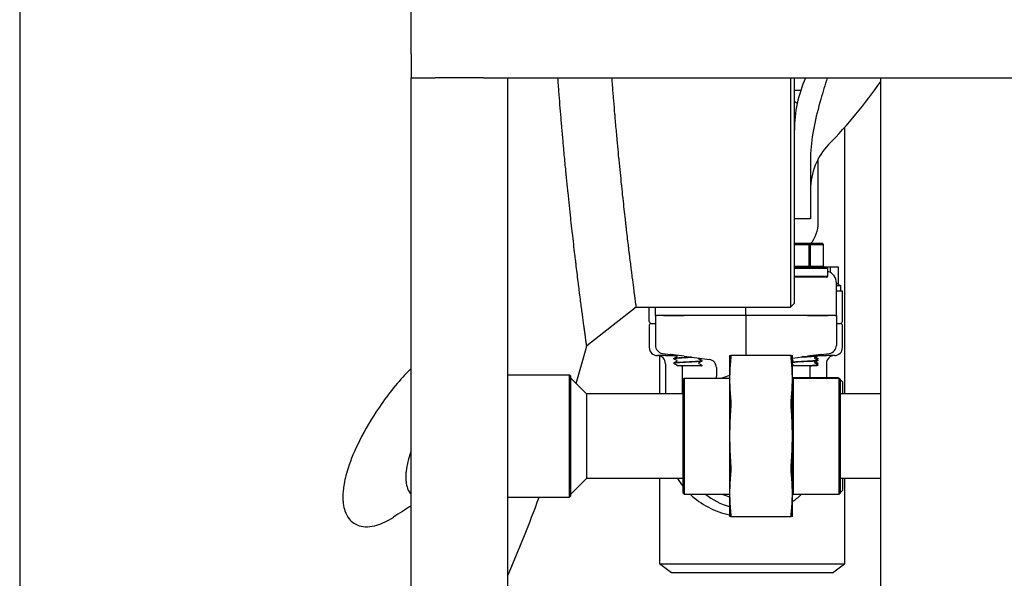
# Model space of a CAD drawing. Header units: inches. Extents: x 24 to 1128, y -69 to 748.
# Tile 507 of 656: x 725 to 741, y 302 to 311. Entities that reach past the tile are written whole.
import ezdxf

# ---------------------------------------------------------------- set-up
doc = ezdxf.new("R2010")
doc.units = ezdxf.units.IN
doc.header["$LTSCALE"] = 32
doc.header["$MEASUREMENT"] = 0
doc.layers.add('Visible (ANSI)', color=7, linetype='Continuous', lineweight=30)

msp = doc.modelspace()

# ---------------------------------------------------------------- linework, layer by layer
at = {"layer": 'Visible (ANSI)'}
for p, q in [((725.28063, 338.73367), (725.28063, 184.86817)), ((731.36063, 310.48367), (731.36063, 311.23367)), ((731.36063, 310.48367), (731.36063, 310.10867)), ((731.36063, 310.10867), (731.73563, 310.10867)), ((731.36063, 274.35867), (731.36063, 310.10867)), ((732.48563, 310.10867), (731.73563, 310.10867)), ((732.48563, 310.10867), (732.86063, 310.10867)), ((732.86063, 294.35867), (732.86063, 310.10867)), ((732.86063, 310.10867), (769.36063, 310.10867)), ((737.25198, 310.10876), (737.25198, 306.54617)), ((737.31448, 306.60867), (737.31448, 310.10876)), ((738.65563, 294.35867), (738.65563, 310.10867)), ((737.31448, 309.9201), (737.41429, 309.9201)), ((738.09263, 309.33857), (738.09263, 305.20367)), ((737.56448, 308.84269), (737.56448, 308.22167)), ((737.68567, 307.85867), (737.68567, 308.85386)), ((737.56448, 308.22167), (737.56448, 307.92117)), ((737.56448, 307.92117), (737.31448, 307.92117)), ((737.5481, 307.53492), (737.31448, 307.53492)), ((737.31448, 307.51929), (737.53815, 307.51929)), ((737.53815, 307.51929), (737.5481, 307.53492)), ((737.56403, 307.51929), (737.53815, 307.51929)), ((737.53815, 307.51929), (737.53815, 307.18054)), ((737.5481, 307.53492), (737.56403, 307.51929)), ((737.75246, 307.53492), (737.5481, 307.53492)), ((737.56403, 307.18054), (737.56403, 307.51929)), ((737.56403, 307.51929), (737.75938, 307.51929)), ((737.75938, 307.51929), (737.75246, 307.53492)), ((737.75246, 307.53492), (737.76548, 307.51929)), ((737.76548, 307.51929), (737.75938, 307.51929)), ((737.75938, 307.51929), (737.75938, 307.18054)), ((737.76548, 307.18054), (737.76548, 307.51929)), ((737.53815, 307.18054), (737.31448, 307.18054)), ((737.31448, 307.16492), (737.82005, 307.16492)), ((737.83567, 307.14929), (737.31448, 307.14929)), ((737.55864, 307.16492), (737.53815, 307.18054)), ((737.53815, 307.18054), (737.56403, 307.18054)), ((737.56403, 307.18054), (737.55864, 307.16492)), ((737.75938, 307.18054), (737.56403, 307.18054)), ((737.78762, 307.16492), (737.75938, 307.18054)), ((737.75938, 307.18054), (737.76548, 307.18054)), ((737.76548, 307.18054), (737.78762, 307.16492)), ((737.87447, 307.17117), (737.77876, 307.17117)), ((737.82005, 307.16492), (737.83567, 307.14929)), ((737.83567, 307.03054), (737.83567, 307.14929)), ((737.87447, 307.08534), (737.87447, 307.17117)), ((738.00076, 307.17117), (737.87447, 307.17117)), ((738.00076, 306.90307), (738.00076, 307.17117)), ((737.31448, 307.03054), (737.83567, 307.03054)), ((737.82005, 307.01492), (737.34194, 307.01492)), ((737.82005, 307.01492), (737.83567, 307.03054)), ((737.82005, 307.01492), (737.82374, 307.01492)), ((737.96692, 306.42117), (737.96692, 306.92457)), ((737.96692, 306.88653), (738.02942, 306.88653)), ((738.00076, 306.90307), (738.02942, 306.88653)), ((738.02942, 306.88653), (738.02942, 306.79617)), ((738.06067, 306.79617), (737.96692, 306.79617)), ((738.06067, 306.32742), (738.06067, 306.79617)), ((734.85898, 306.54617), (734.08855, 305.94663)), ((734.85898, 306.54617), (737.25198, 306.54617)), ((735.06067, 306.32742), (735.06067, 306.54617)), ((735.15442, 306.42117), (735.15442, 306.54617)), ((736.56067, 306.42117), (736.56067, 306.54617)), ((737.31448, 306.60867), (737.25198, 306.54617)), ((735.16422, 306.42117), (735.15442, 306.42117)), ((735.15442, 306.42117), (735.15442, 305.95594)), ((735.16422, 306.42117), (735.17196, 306.42117)), ((735.28177, 306.42117), (735.17196, 306.42117)), ((735.28177, 306.42117), (735.17196, 306.42117)), ((735.60401, 306.42117), (735.28177, 306.42117)), ((735.28177, 306.42117), (735.60401, 306.42117)), ((736.56067, 306.42117), (735.60401, 306.42117)), ((736.56067, 306.42117), (735.60401, 306.42117)), ((737.51733, 306.42117), (736.56067, 306.42117)), ((736.56067, 306.42117), (736.56067, 305.79617)), ((737.51733, 306.42117), (736.56067, 306.42117)), ((737.83957, 306.42117), (737.51733, 306.42117)), ((737.51733, 306.42117), (737.83957, 306.42117)), ((737.94938, 306.42117), (737.83957, 306.42117)), ((737.94938, 306.42117), (737.83957, 306.42117)), ((737.94938, 306.42117), (737.95712, 306.42117)), ((737.95712, 306.42117), (737.96692, 306.42117)), ((737.96692, 306.42117), (737.96692, 305.95594)), ((735.06067, 306.26492), (735.06067, 305.92117)), ((735.09192, 306.29617), (735.15442, 306.29617)), ((737.96692, 306.29617), (738.02942, 306.29617)), ((738.06067, 305.92117), (738.06067, 306.26492)), ((735.31067, 305.79617), (735.18567, 305.79617)), ((735.21763, 305.79201), (735.21763, 305.20367)), ((735.26421, 305.83172), (735.38936, 305.81524)), ((735.31067, 305.79617), (735.46299, 305.79617)), ((735.60419, 305.78696), (735.38936, 305.81524)), ((735.44192, 305.75096), (735.44192, 305.75029)), ((735.60419, 305.78696), (735.99521, 305.73548)), ((736.30817, 305.79617), (736.30817, 305.43005)), ((737.26454, 305.79617), (736.3268, 305.79617)), ((737.28317, 305.43005), (737.28317, 305.79617)), ((737.28317, 305.75615), (737.51715, 305.78696)), ((737.73198, 305.81524), (737.51715, 305.78696)), ((737.67928, 305.79617), (737.81067, 305.79617)), ((737.67942, 305.79502), (737.67942, 305.79435)), ((737.67942, 305.75078), (737.67942, 305.75012)), ((737.73198, 305.81524), (737.85713, 305.83172)), ((737.93567, 305.79617), (737.81067, 305.79617)), ((735.31067, 305.67117), (735.31067, 305.20367)), ((735.44192, 305.67946), (735.44192, 305.67879)), ((735.49533, 305.63992), (735.49374, 305.63992)), ((735.80592, 305.63992), (735.49533, 305.63992)), ((735.56942, 305.6271), (735.56942, 305.20367)), ((735.86742, 305.63992), (735.80592, 305.63992)), ((735.86742, 305.63992), (735.87125, 305.63992)), ((735.87858, 305.63992), (735.87125, 305.63992)), ((735.87942, 305.71521), (735.87942, 305.71454)), ((735.87942, 305.64371), (735.87942, 305.64304)), ((736.10389, 305.61155), (736.10389, 305.47825)), ((737.46291, 305.63992), (737.28317, 305.63992)), ((737.56694, 305.63992), (737.46291, 305.63992)), ((737.55192, 305.6271), (737.55192, 305.45242)), ((737.56694, 305.63992), (737.57798, 305.63992)), ((737.64865, 305.63992), (737.57798, 305.63992)), ((737.66587, 305.63992), (737.64865, 305.63992)), ((737.67942, 305.72352), (737.67942, 305.72285)), ((737.67942, 305.67928), (737.67942, 305.67862)), ((737.67942, 305.65202), (737.67942, 305.65135)), ((737.81067, 305.67117), (737.81067, 305.45242)), ((732.86063, 305.49617), (733.81905, 305.49617)), ((733.81905, 303.59617), (733.81905, 305.49617)), ((733.83467, 305.48054), (733.81905, 305.49617)), ((733.83467, 305.48054), (733.83467, 303.61179)), ((734.08467, 305.20367), (733.83467, 305.45367)), ((735.58467, 305.43054), (735.6003, 305.44617)), ((735.6003, 305.44617), (735.6003, 303.64617)), ((735.6003, 305.44617), (736.30817, 305.44617)), ((737.29817, 305.44617), (737.28317, 305.46117)), ((737.99817, 305.45242), (737.29192, 305.45242)), ((737.29817, 303.64617), (737.29817, 305.44617)), ((737.29817, 305.44617), (738.00755, 305.44617)), ((737.99817, 305.44617), (737.99817, 305.45242)), ((738.00442, 305.44617), (737.99817, 305.45242)), ((738.00755, 303.64617), (738.00755, 305.44617)), ((738.02317, 305.43054), (738.00755, 305.44617)), ((735.58467, 303.66179), (735.58467, 305.43054)), ((736.30817, 305.43005), (736.30817, 304.54617)), ((737.28317, 304.54617), (737.28317, 305.43005)), ((738.02317, 305.43054), (738.02317, 303.66179)), ((738.06067, 305.38992), (738.02317, 305.42742)), ((738.06067, 305.38992), (738.06067, 305.20367)), ((735.58467, 305.20367), (734.08467, 305.20367)), ((734.08467, 305.20367), (734.08467, 303.88867)), ((738.65563, 305.20367), (738.02317, 305.20367)), ((736.30817, 304.54617), (736.30817, 303.66229)), ((737.28317, 303.66229), (737.28317, 304.54617)), ((734.08467, 303.88867), (733.83467, 303.63867)), ((735.58467, 303.88867), (734.08467, 303.88867)), ((735.21763, 303.88867), (735.21763, 302.56504)), ((738.65563, 303.88867), (738.02317, 303.88867)), ((738.06067, 303.88867), (738.06067, 303.70242)), ((738.09263, 303.88867), (738.09263, 302.56504)), ((733.83467, 303.61179), (733.81905, 303.59617)), ((735.58467, 303.66179), (735.6003, 303.64617)), ((735.6003, 303.64617), (736.30817, 303.64617)), ((736.30817, 303.66229), (736.30817, 303.29617)), ((737.28317, 303.29617), (737.28317, 303.66229)), ((737.29817, 303.64617), (737.28317, 303.63117)), ((737.99817, 303.63992), (737.29192, 303.63992)), ((737.29817, 303.64617), (738.00755, 303.64617)), ((737.99817, 303.63992), (737.99817, 303.64617)), ((738.00442, 303.64617), (737.99817, 303.63992)), ((738.02317, 303.66179), (738.00755, 303.64617)), ((738.06067, 303.70242), (738.02317, 303.66492)), ((732.86063, 303.59617), (733.81905, 303.59617)), ((736.3268, 303.29617), (737.26454, 303.29617)), ((735.21763, 302.56504), (738.09263, 302.56504)), ((735.40513, 302.42117), (735.21763, 302.56504)), ((737.90513, 302.42117), (738.09263, 302.56504)), ((737.90513, 302.42117), (735.40513, 302.42117))]:
    msp.add_line(p, q, dxfattribs=at)
for centre, radius, start, end in [((739.31448, 309.29617), 2, 156.030518, 180), ((732.20198, 314.54617), 7.8625, 315.882405, 325.166395), ((737.12317, 309.42117), 0.375, 51.142649, 59.325497), ((738.56448, 308.37669), 1, 135.882405, 180), ((737.18567, 307.85867), 0.5, 319.646623, 0), ((735.09192, 306.32742), 0.03125, 180, 270), ((735.09192, 306.26492), 0.03125, 90, 180), ((738.02942, 306.32742), 0.03125, 270, 0), ((738.02942, 306.26492), 0.03125, 0, 90), ((735.18567, 305.92117), 0.125, 180, 270), ((737.93567, 305.92117), 0.125, 270, 0), ((735.18567, 305.67117), 0.125, 0, 90), ((735.38192, 305.6271), 0.1875, 54.852315, 82.5), ((737.73942, 305.6271), 0.1875, 97.5, 110.64459), ((737.93567, 305.67117), 0.125, 90, 180), ((735.38192, 305.6271), 0.1875, 0, 3.920217), ((735.97889, 305.61155), 0.125, 0, 82.5), ((737.73942, 305.6271), 0.1875, 176.079783, 180), ((735.97889, 305.47825), 0.125, 345.12677, 0), ((736.56067, 304.54617), 0.97375, 105.028934, 112.442686), ((736.56067, 304.54617), 1.25, 211.735587, 218.666119), ((736.56067, 304.54617), 1.25, 226.05448, 258.346062), ((736.56067, 304.41242), 0.99125, 230.625309, 255.24248), ((736.56067, 304.54617), 0.97375, 247.557314, 254.971066), ((736.56067, 304.54617), 1.25, 305.309996, 313.531152)]:
    msp.add_arc(centre, radius, start, end, dxfattribs=at)
for centre, major_axis, ratio, start_param, end_param in [((737.77777, 306.92349), (-0.18003, -0.0586), 0.99034231, 2.82973596, 4.0894164), ((735.28052, 305.95565), (0.12504, -0.01646), 0.99110598, 3.2713412, 4.71238898), ((737.84082, 305.95565), (-0.12504, -0.01646), 0.99110598, 1.57079633, 3.01184411)]:
    msp.add_ellipse(centre, major_axis=major_axis, ratio=ratio, start_param=start_param, end_param=end_param, dxfattribs=at)
for points, knots in [([(734.08855, 305.94663), (734.08855, 305.94663), (734.08821, 305.94905), (734.08753, 305.95389), (734.08753, 305.95393), (734.08752, 305.95397), (734.08751, 305.95402), (734.08698, 305.9578), (734.08625, 305.96304), (734.08531, 305.96973), (734.08529, 305.96987), (734.08527, 305.97001), (734.08525, 305.97014), (734.08336, 305.98365), (734.08066, 306.003), (734.07715, 306.0282), (734.07708, 306.02866), (734.07702, 306.02914), (734.07695, 306.02961), (734.07523, 306.04196), (734.07333, 306.05569), (734.07123, 306.0708), (734.07114, 306.0715), (734.07104, 306.0722), (734.07094, 306.07291), (734.06897, 306.08714), (734.06684, 306.10257), (734.06454, 306.11921), (734.06173, 306.13961), (734.05868, 306.16184), (734.05539, 306.18591), (734.05521, 306.1872), (734.05504, 306.1885), (734.05486, 306.1898), (734.05189, 306.21147), (734.04874, 306.23462), (734.0454, 306.25923), (734.04518, 306.26089), (734.04495, 306.26255), (734.04473, 306.26422), (734.03786, 306.31492), (734.03021, 306.37174), (734.02184, 306.4347), (734.0215, 306.43726), (734.02116, 306.43982), (734.02082, 306.4424), (734.01878, 306.45778), (734.01669, 306.47351), (734.01457, 306.4896), (734.01254, 306.50497), (734.01047, 306.52066), (734.00837, 306.53668), (734.00796, 306.53979), (734.00755, 306.5429), (734.00714, 306.54603), (734.00306, 306.57712), (733.99885, 306.60942), (733.9945, 306.64292), (733.9893, 306.68306), (733.98389, 306.72502), (733.9783, 306.7688), (733.97774, 306.77318), (733.97718, 306.77758), (733.97661, 306.782), (733.97181, 306.81968), (733.96687, 306.8587), (733.96179, 306.89906), (733.96116, 306.90408), (733.96053, 306.90912), (733.9599, 306.91418), (733.94919, 306.99948), (733.93793, 307.09065), (733.92618, 307.18756), (733.92542, 307.19383), (733.92466, 307.20013), (733.9239, 307.20645), (733.92275, 307.21595), (733.9216, 307.22551), (733.92044, 307.23512), (733.9161, 307.27114), (733.9117, 307.30793), (733.90725, 307.34546), (733.90642, 307.3524), (733.9056, 307.35935), (733.90477, 307.36634), (733.89857, 307.41878), (733.89226, 307.47267), (733.88585, 307.52797), (733.87934, 307.5842), (733.87272, 307.64208), (733.86599, 307.70159), (733.86504, 307.71003), (733.86408, 307.7185), (733.86312, 307.727), (733.85674, 307.78368), (733.85027, 307.84181), (733.84373, 307.90139), (733.84272, 307.91053), (733.84172, 307.9197), (733.84071, 307.92891), (733.82675, 308.05656), (733.81246, 308.19072), (733.79801, 308.33114), (733.79693, 308.34155), (733.79586, 308.35199), (733.79479, 308.36247), (733.78816, 308.42717), (733.7815, 308.49317), (733.77483, 308.56045), (733.77373, 308.57151), (733.77263, 308.58261), (733.77153, 308.59374), (733.76923, 308.61703), (733.76693, 308.64047), (733.76463, 308.66404), (733.76072, 308.70416), (733.75681, 308.74469), (733.75289, 308.78562), (733.74478, 308.87056), (733.73663, 308.95766), (733.72848, 309.04686), (733.72734, 309.05927), (733.72621, 309.07173), (733.72508, 309.08423), (733.71853, 309.15634), (733.712, 309.22979), (733.70548, 309.30453), (733.70437, 309.3173), (733.70326, 309.33012), (733.70215, 309.34297), (733.69937, 309.37509), (733.6966, 309.40745), (733.69383, 309.44003), (733.68262, 309.572), (733.67152, 309.70774), (733.66063, 309.84692), (733.65961, 309.85995), (733.6586, 309.873), (733.65758, 309.88609), (733.6519, 309.95936), (733.64627, 310.03358), (733.64072, 310.10867)], [0.464153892, 0.464153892, 0.464153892, 0.464153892, 0.471470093, 0.471470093, 0.471470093, 0.471534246, 0.471534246, 0.471534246, 0.477207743, 0.477207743, 0.477207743, 0.477323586, 0.477323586, 0.477323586, 0.488672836, 0.488672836, 0.488672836, 0.488884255, 0.488884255, 0.488884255, 0.49439829, 0.49439829, 0.49439829, 0.494653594, 0.494653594, 0.494653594, 0.499800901, 0.499800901, 0.499800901, 0.506111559, 0.506111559, 0.506111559, 0.506449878, 0.506449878, 0.506449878, 0.512087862, 0.512087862, 0.512087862, 0.51246775, 0.51246775, 0.51246775, 0.523987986, 0.523987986, 0.523987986, 0.524456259, 0.524456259, 0.524456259, 0.527247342, 0.527247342, 0.527247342, 0.529912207, 0.529912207, 0.529912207, 0.530428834, 0.530428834, 0.530428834, 0.535559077, 0.535559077, 0.535559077, 0.541703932, 0.541703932, 0.541703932, 0.54231888, 0.54231888, 0.54231888, 0.547563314, 0.547563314, 0.547563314, 0.548215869, 0.548215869, 0.548215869, 0.559212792, 0.559212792, 0.559212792, 0.559924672, 0.559924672, 0.559924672, 0.56099478, 0.56099478, 0.56099478, 0.565005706, 0.565005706, 0.565005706, 0.565746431, 0.565746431, 0.565746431, 0.571308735, 0.571308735, 0.571308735, 0.576963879, 0.576963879, 0.576963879, 0.57776545, 0.57776545, 0.57776545, 0.583109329, 0.583109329, 0.583109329, 0.583928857, 0.583928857, 0.583928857, 0.595294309, 0.595294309, 0.595294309, 0.596136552, 0.596136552, 0.596136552, 0.601339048, 0.601339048, 0.601339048, 0.602194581, 0.602194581, 0.602194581, 0.603984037, 0.603984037, 0.603984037, 0.607028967, 0.607028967, 0.607028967, 0.613347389, 0.613347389, 0.613347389, 0.614226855, 0.614226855, 0.614226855, 0.619301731, 0.619301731, 0.619301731, 0.620169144, 0.620169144, 0.620169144, 0.622337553, 0.622337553, 0.622337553, 0.631118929, 0.631118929, 0.631118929, 0.631940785, 0.631940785, 0.631940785, 0.636542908, 0.636542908, 0.636542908, 0.636542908]), ([(734.85898, 306.54617), (734.85898, 306.54617), (734.85866, 306.54852), (734.85803, 306.55322), (734.85803, 306.55326), (734.85802, 306.5533), (734.85801, 306.55334), (734.85752, 306.55702), (734.85683, 306.56211), (734.85596, 306.56861), (734.85594, 306.56874), (734.85592, 306.56887), (734.8559, 306.56901), (734.85414, 306.58213), (734.85161, 306.60091), (734.84834, 306.62535), (734.84828, 306.6258), (734.84822, 306.62626), (734.84816, 306.62672), (734.84656, 306.6387), (734.84478, 306.65201), (734.84283, 306.66665), (734.84274, 306.66733), (734.84265, 306.66801), (734.84256, 306.66869), (734.84073, 306.68248), (734.83874, 306.69743), (734.83661, 306.71354), (734.83399, 306.7333), (734.83116, 306.75481), (734.8281, 306.77809), (734.82793, 306.77934), (734.82777, 306.78059), (734.8276, 306.78185), (734.82485, 306.80282), (734.82192, 306.8252), (734.81882, 306.849), (734.81862, 306.85061), (734.81841, 306.85222), (734.8182, 306.85383), (734.81182, 306.90285), (734.80472, 306.95779), (734.79696, 307.01864), (734.79665, 307.02111), (734.79633, 307.02359), (734.79601, 307.02608), (734.79412, 307.04094), (734.79219, 307.05615), (734.79022, 307.0717), (734.78834, 307.08655), (734.78642, 307.10172), (734.78447, 307.1172), (734.78409, 307.12021), (734.78371, 307.12322), (734.78333, 307.12624), (734.77955, 307.15629), (734.77565, 307.1875), (734.77162, 307.21989), (734.7668, 307.25868), (734.7618, 307.29919), (734.75663, 307.3414), (734.75611, 307.34563), (734.7556, 307.34987), (734.75508, 307.35413), (734.75064, 307.39045), (734.74608, 307.42802), (734.74141, 307.46683), (734.74083, 307.47166), (734.74024, 307.47651), (734.73966, 307.48138), (734.72981, 307.56341), (734.71946, 307.65091), (734.70869, 307.7438), (734.708, 307.74981), (734.7073, 307.75585), (734.7066, 307.76191), (734.70555, 307.77102), (734.70449, 307.78018), (734.70343, 307.78938), (734.69945, 307.8239), (734.69543, 307.85914), (734.69135, 307.89509), (734.6906, 307.90173), (734.68984, 307.90839), (734.68908, 307.91508), (734.68341, 307.9653), (734.67763, 308.01688), (734.67178, 308.06983), (734.66583, 308.12365), (734.65978, 308.17897), (734.65366, 308.23576), (734.65279, 308.24381), (734.65192, 308.25189), (734.65105, 308.25999), (734.64524, 308.31405), (734.63936, 308.36943), (734.63343, 308.42611), (734.63252, 308.4348), (734.6316, 308.44352), (734.63069, 308.45228), (734.61803, 308.57367), (734.60512, 308.70096), (734.59209, 308.83398), (734.59112, 308.84384), (734.59016, 308.85373), (734.58919, 308.86365), (734.58322, 308.92493), (734.57722, 308.9874), (734.57121, 309.05106), (734.57023, 309.06153), (734.56924, 309.07203), (734.56825, 309.08256), (734.56618, 309.10459), (734.56412, 309.12676), (734.56205, 309.14906), (734.55853, 309.187), (734.55501, 309.22533), (734.5515, 309.26404), (734.54421, 309.34436), (734.53691, 309.42648), (734.52964, 309.51034), (734.52863, 309.52201), (734.52762, 309.53372), (734.52661, 309.54546), (734.52078, 309.6132), (734.51497, 309.68206), (734.50919, 309.75201), (734.50821, 309.76397), (734.50722, 309.77596), (734.50623, 309.78798), (734.50377, 309.81802), (734.50132, 309.84827), (734.49887, 309.87871), (734.4928, 309.95418), (734.48677, 310.03084), (734.48082, 310.10867)], [0.464153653, 0.464153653, 0.464153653, 0.464153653, 0.471470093, 0.471470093, 0.471470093, 0.471534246, 0.471534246, 0.471534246, 0.477207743, 0.477207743, 0.477207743, 0.477323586, 0.477323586, 0.477323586, 0.488672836, 0.488672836, 0.488672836, 0.488884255, 0.488884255, 0.488884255, 0.49439829, 0.49439829, 0.49439829, 0.494653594, 0.494653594, 0.494653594, 0.499800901, 0.499800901, 0.499800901, 0.506111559, 0.506111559, 0.506111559, 0.506449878, 0.506449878, 0.506449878, 0.512087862, 0.512087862, 0.512087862, 0.51246775, 0.51246775, 0.51246775, 0.523987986, 0.523987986, 0.523987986, 0.524456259, 0.524456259, 0.524456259, 0.527247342, 0.527247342, 0.527247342, 0.529912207, 0.529912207, 0.529912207, 0.530428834, 0.530428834, 0.530428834, 0.535559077, 0.535559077, 0.535559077, 0.541703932, 0.541703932, 0.541703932, 0.54231888, 0.54231888, 0.54231888, 0.547563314, 0.547563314, 0.547563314, 0.548215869, 0.548215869, 0.548215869, 0.559212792, 0.559212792, 0.559212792, 0.559924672, 0.559924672, 0.559924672, 0.56099478, 0.56099478, 0.56099478, 0.565005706, 0.565005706, 0.565005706, 0.565746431, 0.565746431, 0.565746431, 0.571308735, 0.571308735, 0.571308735, 0.576963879, 0.576963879, 0.576963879, 0.57776545, 0.57776545, 0.57776545, 0.583109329, 0.583109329, 0.583109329, 0.583928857, 0.583928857, 0.583928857, 0.595294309, 0.595294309, 0.595294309, 0.596136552, 0.596136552, 0.596136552, 0.601339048, 0.601339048, 0.601339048, 0.602194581, 0.602194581, 0.602194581, 0.603984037, 0.603984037, 0.603984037, 0.607028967, 0.607028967, 0.607028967, 0.613347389, 0.613347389, 0.613347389, 0.614226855, 0.614226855, 0.614226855, 0.619301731, 0.619301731, 0.619301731, 0.620169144, 0.620169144, 0.620169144, 0.622337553, 0.622337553, 0.622337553, 0.627712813, 0.627712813, 0.627712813, 0.627712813]), ([(737.82541, 310.10867), (737.79076, 309.99754), (737.75699, 309.88787), (737.6439, 309.49443), (737.57806, 309.21125), (737.56634, 308.9335)], [18.96312564, 18.96312564, 18.96312564, 18.96312564, 19.83036193, 19.83036193, 22.11077744, 22.11077744, 22.11077744, 22.11077744]), ([(737.82229, 307.01717), (737.82254, 307.01679), (737.82278, 307.01641), (737.82327, 307.01567), (737.82351, 307.01529), (737.82374, 307.01492)], [2.9308933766, 2.9308933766, 2.9308933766, 2.9308933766, 2.9361393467, 2.9361393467, 2.9412908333, 2.9412908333, 2.9412908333, 2.9412908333]), ([(735.44192, 305.75026), (735.44192, 305.75035), (735.44193, 305.75043), (735.44196, 305.75051), (735.44322, 305.75386), (735.47458, 305.75721), (735.52511, 305.76056), (735.57561, 305.76391), (735.64428, 305.76725), (735.70717, 305.7706), (735.71224, 305.77087), (735.71727, 305.77114), (735.72225, 305.77141)], [9.7231366, 9.7231366, 9.7231366, 9.7231366, 9.74502607, 9.74502607, 9.74502607, 10.62786696, 10.62786696, 10.62786696, 11.51043884, 11.51043884, 11.51043884, 11.58167751, 11.58167751, 11.58167751, 11.58167751]), ([(735.44192, 305.75098), (735.44199, 305.75244), (735.44253, 305.75381), (735.44378, 305.75569), (735.44444, 305.7563), (735.4456, 305.75719), (735.44612, 305.7575), (735.44663, 305.75776)], [0, 0, 0, 0, 0.0205883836, 0.0205883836, 0.0401725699, 0.0401725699, 0.0585166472, 0.0585166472, 0.0585166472, 0.0585166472]), ([(735.44663, 305.74348), (735.44585, 305.74389), (735.445, 305.74439), (735.4436, 305.74584), (735.4431, 305.74647), (735.44228, 305.74813), (735.44197, 305.74918), (735.44192, 305.75026)], [0, 0, 0, 0, 0.0284593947, 0.0284593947, 0.0432355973, 0.0432355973, 0.0585452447, 0.0585452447, 0.0585452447, 0.0585452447]), ([(735.7186, 305.77189), (735.6818, 305.7699), (735.64242, 305.76792), (735.60549, 305.76593), (735.54363, 305.7626), (735.48985, 305.75928), (735.46267, 305.75595), (735.44906, 305.75429), (735.44225, 305.75262), (735.44225, 305.75096)], [-17.84775703, -17.84775703, -17.84775703, -17.84775703, -17.32444239, -17.32444239, -17.32444239, -16.44774928, -16.44774928, -16.44774928, -16.0086385, -16.0086385, -16.0086385, -16.0086385]), ([(735.49487, 305.78637), (735.49487, 305.78776), (735.49431, 305.78905), (735.49338, 305.79034), (735.49302, 305.79061), (735.49271, 305.79084), (735.49265, 305.79087), (735.49265, 305.79087)], [0, 0, 0, 0, 0.0228286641, 0.0228286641, 0.0416330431, 0.0416330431, 0.0546149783, 0.0546149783, 0.0546149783, 0.0546149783]), ([(735.49265, 305.78188), (735.49265, 305.78188), (735.49289, 305.78197), (735.49365, 305.78277), (735.49401, 305.78322), (735.49464, 305.78455), (735.49487, 305.78546), (735.49487, 305.78637)], [0.002645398, 0.002645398, 0.002645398, 0.002645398, 0.0275896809, 0.0275896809, 0.0421717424, 0.0421717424, 0.0572873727, 0.0572873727, 0.0572873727, 0.0572873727]), ([(735.82869, 305.75512), (735.82869, 305.75512), (735.82845, 305.75503), (735.82769, 305.75423), (735.82733, 305.75377), (735.8267, 305.75244), (735.82647, 305.75154), (735.82647, 305.75062)], [0.002645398, 0.002645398, 0.002645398, 0.002645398, 0.0275896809, 0.0275896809, 0.0421717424, 0.0421717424, 0.0572873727, 0.0572873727, 0.0572873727, 0.0572873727]), ([(735.82647, 305.75062), (735.82647, 305.74924), (735.82703, 305.74795), (735.82796, 305.74666), (735.82832, 305.74639), (735.82863, 305.74616), (735.82869, 305.74613), (735.82869, 305.74613)], [0, 0, 0, 0, 0.0228286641, 0.0228286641, 0.0416330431, 0.0416330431, 0.0546149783, 0.0546149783, 0.0546149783, 0.0546149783]), ([(735.87018, 305.75194), (735.87165, 305.75174), (735.87233, 305.75094), (735.87196, 305.74638), (735.86581, 305.73997), (735.85398, 305.73486), (735.85291, 305.73443), (735.85178, 305.73401)], [0, 0, 0, 0, 0.081815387, 0.081815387, 0.306933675, 0.306933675, 0.327977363, 0.327977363, 0.327977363, 0.327977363]), ([(736.3268, 305.79617), (736.32809, 305.79617), (736.32872, 305.7927), (736.32872, 305.78061), (736.32809, 305.77131), (736.3268, 305.75956)], [1.299728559, 1.299728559, 1.299728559, 1.299728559, 1.420078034, 1.420078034, 1.540427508, 1.540427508, 1.540427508, 1.540427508]), ([(737.26454, 305.75956), (737.26325, 305.77131), (737.26262, 305.78061), (737.26262, 305.7927), (737.26325, 305.79617), (737.26454, 305.79617)], [0.397039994, 0.397039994, 0.397039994, 0.397039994, 0.517389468, 0.517389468, 0.637738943, 0.637738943, 0.637738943, 0.637738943]), ([(737.42237, 305.77447), (737.46127, 305.77653), (737.50202, 305.77859), (737.53892, 305.78064), (737.59898, 305.78399), (737.6477, 305.78733), (737.66811, 305.79068), (737.67558, 305.7919), (737.67921, 305.79313), (737.67913, 305.79435)], [11.85080181, 11.85080181, 11.85080181, 11.85080181, 12.39274411, 12.39274411, 12.39274411, 13.27478516, 13.27478516, 13.27478516, 13.59773432, 13.59773432, 13.59773432, 13.59773432]), ([(737.67938, 305.79505), (737.6793, 305.79201), (737.65519, 305.78898), (737.61344, 305.78594), (737.5675, 305.78261), (737.50108, 305.77927), (737.43726, 305.77593), (737.4351, 305.77581), (737.43295, 305.7757), (737.43081, 305.77559)], [-19.88323623, -19.88323623, -19.88323623, -19.88323623, -19.0832549, -19.0832549, -19.0832549, -18.20289523, -18.20289523, -18.20289523, -18.17316098, -18.17316098, -18.17316098, -18.17316098]), ([(737.62869, 305.76343), (737.62869, 305.76343), (737.62845, 305.76334), (737.62769, 305.76254), (737.62733, 305.76209), (737.6267, 305.76076), (737.62647, 305.75985), (737.62647, 305.75894)], [0.002645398, 0.002645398, 0.002645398, 0.002645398, 0.0275896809, 0.0275896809, 0.0421717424, 0.0421717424, 0.0572873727, 0.0572873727, 0.0572873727, 0.0572873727]), ([(737.62647, 305.75894), (737.62647, 305.75755), (737.62703, 305.75626), (737.62796, 305.75498), (737.62832, 305.7547), (737.62863, 305.75447), (737.62869, 305.75444), (737.62869, 305.75444)], [0, 0, 0, 0, 0.0228286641, 0.0228286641, 0.0416330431, 0.0416330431, 0.0546149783, 0.0546149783, 0.0546149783, 0.0546149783]), ([(737.67909, 305.75081), (737.67918, 305.74921), (737.67294, 305.7476), (737.66034, 305.746), (737.65658, 305.74552), (737.65228, 305.74504), (737.64747, 305.74456)], [-15.995790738, -15.995790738, -15.995790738, -15.995790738, -15.572671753, -15.572671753, -15.572671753, -15.446707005, -15.446707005, -15.446707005, -15.446707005]), ([(737.67471, 305.80183), (737.67549, 305.80142), (737.67634, 305.80092), (737.67774, 305.79947), (737.67824, 305.79884), (737.67906, 305.79718), (737.67937, 305.79613), (737.67942, 305.79505)], [0, 0, 0, 0, 0.0284593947, 0.0284593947, 0.0432355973, 0.0432355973, 0.0585452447, 0.0585452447, 0.0585452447, 0.0585452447]), ([(737.67942, 305.79433), (737.67935, 305.79287), (737.67881, 305.7915), (737.67756, 305.78963), (737.6769, 305.78901), (737.67574, 305.78812), (737.67522, 305.78781), (737.67471, 305.78755)], [0, 0, 0, 0, 0.0205883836, 0.0205883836, 0.0401725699, 0.0401725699, 0.0585166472, 0.0585166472, 0.0585166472, 0.0585166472]), ([(737.67471, 305.75759), (737.67549, 305.75718), (737.67634, 305.75668), (737.67774, 305.75523), (737.67824, 305.7546), (737.67906, 305.75294), (737.67937, 305.75189), (737.67942, 305.75081)], [0, 0, 0, 0, 0.0284593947, 0.0284593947, 0.0432355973, 0.0432355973, 0.0585452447, 0.0585452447, 0.0585452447, 0.0585452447]), ([(737.67942, 305.75009), (737.67935, 305.74863), (737.67881, 305.74726), (737.67756, 305.74539), (737.6769, 305.74478), (737.67574, 305.74388), (737.67522, 305.74357), (737.67471, 305.74331)], [0, 0, 0, 0, 0.0205883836, 0.0205883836, 0.0401725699, 0.0401725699, 0.0585166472, 0.0585166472, 0.0585166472, 0.0585166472]), ([(731.36062, 305.59683), (731.32679, 305.56357), (731.29274, 305.52843), (731.10819, 305.32918), (730.95513, 305.13277), (730.70869, 304.75619), (730.60948, 304.58384), (730.46135, 304.27184), (730.40638, 304.13418), (730.34079, 303.91231), (730.32177, 303.82708), (730.30705, 303.71699), (730.30423, 303.68845), (730.30144, 303.64278), (730.30082, 303.62522), (730.30052, 303.59186), (730.30079, 303.57603), (730.30239, 303.53988), (730.30404, 303.51988), (730.31168, 303.45794), (730.32044, 303.41891), (730.34876, 303.33558), (730.37088, 303.29486), (730.44017, 303.20825), (730.49396, 303.17344), (730.63545, 303.13046), (730.72835, 303.13465), (730.91071, 303.18743), (730.99944, 303.23022), (731.08906, 303.28905)], [4.88939093, 4.88939093, 4.88939093, 4.88939093, 5.34682313, 5.34682313, 7.36178351, 7.36178351, 8.8548679, 8.8548679, 10.00430467, 10.00430467, 10.75869748, 10.75869748, 11.03160492, 11.03160492, 11.20759247, 11.20759247, 11.37310032, 11.37310032, 11.59409096, 11.59409096, 12.08136351, 12.08136351, 12.74243365, 12.74243365, 13.78437447, 13.78437447, 15.1663247, 15.1663247, 16.36733435, 16.36733435, 16.36733435, 16.36733435]), ([(735.44195, 305.67876), (735.44192, 305.67903), (735.44208, 305.6793), (735.44243, 305.67956), (735.44674, 305.68287), (735.48022, 305.68617), (735.53145, 305.68947), (735.58498, 305.69292), (735.6569, 305.69638), (735.7207, 305.69983), (735.78401, 305.70325), (735.83797, 305.70668), (735.863, 305.7101), (735.87381, 305.71158), (735.87912, 305.71306), (735.87907, 305.71454)], [3.43995129, 3.43995129, 3.43995129, 3.43995129, 3.51032458, 3.51032458, 3.51032458, 4.381086, 4.381086, 4.381086, 5.29105466, 5.29105466, 5.29105466, 6.1939142, 6.1939142, 6.1939142, 6.58386054, 6.58386054, 6.58386054, 6.58386054]), ([(735.44192, 305.67948), (735.44199, 305.68094), (735.44253, 305.68231), (735.44378, 305.68419), (735.44444, 305.6848), (735.4456, 305.68569), (735.44612, 305.686), (735.44663, 305.68626)], [0, 0, 0, 0, 0.0205883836, 0.0205883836, 0.0401725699, 0.0401725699, 0.0585166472, 0.0585166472, 0.0585166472, 0.0585166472]), ([(735.44663, 305.67198), (735.44585, 305.67239), (735.445, 305.67289), (735.4436, 305.67434), (735.4431, 305.67497), (735.44228, 305.67663), (735.44197, 305.67768), (735.44192, 305.67876)], [0, 0, 0, 0, 0.0284593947, 0.0284593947, 0.0432355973, 0.0432355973, 0.0585452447, 0.0585452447, 0.0585452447, 0.0585452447]), ([(735.87938, 305.71523), (735.87929, 305.71222), (735.85549, 305.7092), (735.81417, 305.70618), (735.76857, 305.70285), (735.70251, 305.69952), (735.63882, 305.69619), (735.57537, 305.69288), (735.51547, 305.68956), (735.47966, 305.68624), (735.45525, 305.68398), (735.44235, 305.68172), (735.44216, 305.67946)], [-12.86936245, -12.86936245, -12.86936245, -12.86936245, -12.07404191, -12.07404191, -12.07404191, -11.19621785, -11.19621785, -11.19621785, -10.32167204, -10.32167204, -10.32167204, -9.7254532, -9.7254532, -9.7254532, -9.7254532]), ([(735.49487, 305.71487), (735.49487, 305.71626), (735.49431, 305.71755), (735.49338, 305.71884), (735.49302, 305.71911), (735.49271, 305.71934), (735.49265, 305.71937), (735.49265, 305.71937)], [0, 0, 0, 0, 0.0228286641, 0.0228286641, 0.0416330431, 0.0416330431, 0.0546149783, 0.0546149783, 0.0546149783, 0.0546149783]), ([(735.49265, 305.71038), (735.49265, 305.71038), (735.49289, 305.71047), (735.49365, 305.71127), (735.49401, 305.71172), (735.49464, 305.71305), (735.49487, 305.71396), (735.49487, 305.71487)], [0.002645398, 0.002645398, 0.002645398, 0.002645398, 0.0275896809, 0.0275896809, 0.0421717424, 0.0421717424, 0.0572873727, 0.0572873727, 0.0572873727, 0.0572873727]), ([(735.49487, 305.64337), (735.49487, 305.64476), (735.49431, 305.64605), (735.49338, 305.64734), (735.49302, 305.64761), (735.49271, 305.64784), (735.49265, 305.64787), (735.49265, 305.64787)], [0, 0, 0, 0, 0.0228286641, 0.0228286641, 0.0416330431, 0.0416330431, 0.0546149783, 0.0546149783, 0.0546149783, 0.0546149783]), ([(735.49374, 305.63992), (735.494, 305.64026), (735.49429, 305.64074), (735.49473, 305.64192), (735.49487, 305.64265), (735.49487, 305.64337)], [0, 0, 0, 0, 0.0116950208, 0.0116950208, 0.0236869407, 0.0236869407, 0.0236869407, 0.0236869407]), ([(735.82869, 305.68362), (735.82869, 305.68362), (735.82845, 305.68353), (735.82769, 305.68273), (735.82733, 305.68227), (735.8267, 305.68094), (735.82647, 305.68004), (735.82647, 305.67912)], [0.002645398, 0.002645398, 0.002645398, 0.002645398, 0.0275896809, 0.0275896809, 0.0421717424, 0.0421717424, 0.0572873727, 0.0572873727, 0.0572873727, 0.0572873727]), ([(735.82647, 305.67912), (735.82647, 305.67774), (735.82703, 305.67645), (735.82796, 305.67516), (735.82832, 305.67489), (735.82863, 305.67466), (735.82869, 305.67463), (735.82869, 305.67463)], [0, 0, 0, 0, 0.0228286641, 0.0228286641, 0.0416330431, 0.0416330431, 0.0546149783, 0.0546149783, 0.0546149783, 0.0546149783]), ([(735.87471, 305.72201), (735.87549, 305.7216), (735.87634, 305.7211), (735.87774, 305.71966), (735.87824, 305.71902), (735.87906, 305.71737), (735.87937, 305.71632), (735.87942, 305.71523)], [0, 0, 0, 0, 0.0284593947, 0.0284593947, 0.0432355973, 0.0432355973, 0.0585452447, 0.0585452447, 0.0585452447, 0.0585452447]), ([(735.87942, 305.71451), (735.87935, 305.71306), (735.87881, 305.71169), (735.87756, 305.70981), (735.8769, 305.7092), (735.87574, 305.70831), (735.87522, 305.708), (735.87471, 305.70773)], [0, 0, 0, 0, 0.0205883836, 0.0205883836, 0.0401725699, 0.0401725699, 0.0585166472, 0.0585166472, 0.0585166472, 0.0585166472]), ([(735.87471, 305.65051), (735.87549, 305.6501), (735.87634, 305.6496), (735.87774, 305.64816), (735.87824, 305.64752), (735.87906, 305.64587), (735.87937, 305.64482), (735.87942, 305.64373)], [0, 0, 0, 0, 0.0284593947, 0.0284593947, 0.0432355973, 0.0432355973, 0.0585452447, 0.0585452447, 0.0585452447, 0.0585452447]), ([(737.67923, 305.72355), (737.67911, 305.7211), (737.664, 305.71866), (737.63587, 305.71622), (737.59737, 305.71287), (737.53519, 305.70953), (737.47097, 305.70618), (737.40703, 305.70285), (737.3423, 305.69952), (737.29914, 305.69619), (737.29344, 305.69575), (737.28814, 305.69531), (737.28323, 305.69488)], [-13.60005092, -13.60005092, -13.60005092, -13.60005092, -12.95573055, -12.95573055, -12.95573055, -12.07404191, -12.07404191, -12.07404191, -11.19621785, -11.19621785, -11.19621785, -11.08034572, -11.08034572, -11.08034572, -11.08034572]), ([(737.28347, 305.69421), (737.30455, 305.69608), (737.3326, 305.69795), (737.36499, 305.69983), (737.42419, 305.70325), (737.49658, 305.70668), (737.55585, 305.7101), (737.61466, 305.7135), (737.65935, 305.7169), (737.67391, 305.72029), (737.67757, 305.72115), (737.67931, 305.722), (737.67922, 305.72285)], [4.79716041, 4.79716041, 4.79716041, 4.79716041, 5.29105466, 5.29105466, 5.29105466, 6.1939142, 6.1939142, 6.1939142, 7.08972014, 7.08972014, 7.08972014, 7.31454901, 7.31454901, 7.31454901, 7.31454901]), ([(737.29487, 305.72319), (737.29487, 305.72457), (737.29431, 305.72586), (737.29338, 305.72715), (737.29302, 305.72742), (737.29271, 305.72765), (737.29265, 305.72768), (737.29265, 305.72768)], [0, 0, 0, 0, 0.0228286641, 0.0228286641, 0.0416330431, 0.0416330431, 0.0546149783, 0.0546149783, 0.0546149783, 0.0546149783]), ([(737.29265, 305.71869), (737.29265, 305.71869), (737.29289, 305.71879), (737.29365, 305.71958), (737.29401, 305.72004), (737.29464, 305.72137), (737.29487, 305.72227), (737.29487, 305.72319)], [0.002645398, 0.002645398, 0.002645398, 0.002645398, 0.0275896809, 0.0275896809, 0.0421717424, 0.0421717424, 0.0572873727, 0.0572873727, 0.0572873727, 0.0572873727]), ([(737.29487, 305.65169), (737.29487, 305.65307), (737.29431, 305.65436), (737.29338, 305.65565), (737.29302, 305.65592), (737.29271, 305.65615), (737.29265, 305.65618), (737.29265, 305.65618)], [0, 0, 0, 0, 0.0228286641, 0.0228286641, 0.0416330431, 0.0416330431, 0.0546149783, 0.0546149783, 0.0546149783, 0.0546149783]), ([(737.29265, 305.64719), (737.29265, 305.64719), (737.29289, 305.64729), (737.29365, 305.64808), (737.29401, 305.64854), (737.29464, 305.64987), (737.29487, 305.65077), (737.29487, 305.65169)], [0.002645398, 0.002645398, 0.002645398, 0.002645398, 0.0275896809, 0.0275896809, 0.0421717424, 0.0421717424, 0.0572873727, 0.0572873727, 0.0572873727, 0.0572873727]), ([(737.6791, 305.65205), (737.67912, 305.65016), (737.67035, 305.64827), (737.65304, 305.64638), (737.63335, 305.64422), (737.6031, 305.64207), (737.56694, 305.63992)], [-7.31686561, -7.31686561, -7.31686561, -7.31686561, -6.81838621, -6.81838621, -6.81838621, -6.25102621, -6.25102621, -6.25102621, -6.25102621]), ([(737.57798, 305.63992), (737.63159, 305.64322), (737.669, 305.64653), (737.67747, 305.64983), (737.67877, 305.65034), (737.67938, 305.65085), (737.67934, 305.65135)], [0.02658807, 0.02658807, 0.02658807, 0.02658807, 0.89762687, 0.89762687, 0.89762687, 1.03136371, 1.03136371, 1.03136371, 1.03136371]), ([(737.62869, 305.69193), (737.62869, 305.69193), (737.62845, 305.69184), (737.62769, 305.69104), (737.62733, 305.69059), (737.6267, 305.68926), (737.62647, 305.68835), (737.62647, 305.68744)], [0.002645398, 0.002645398, 0.002645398, 0.002645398, 0.0275896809, 0.0275896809, 0.0421717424, 0.0421717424, 0.0572873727, 0.0572873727, 0.0572873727, 0.0572873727]), ([(737.62647, 305.68744), (737.62647, 305.68605), (737.62703, 305.68476), (737.62796, 305.68348), (737.62832, 305.6832), (737.62863, 305.68297), (737.62869, 305.68294), (737.62869, 305.68294)], [0, 0, 0, 0, 0.0228286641, 0.0228286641, 0.0416330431, 0.0416330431, 0.0546149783, 0.0546149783, 0.0546149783, 0.0546149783]), ([(737.67919, 305.67931), (737.67932, 305.67831), (737.67698, 305.67732), (737.67204, 305.67632), (737.66667, 305.67523), (737.65825, 305.67415), (737.64732, 305.67306)], [-9.712605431, -9.712605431, -9.712605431, -9.712605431, -9.449840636, -9.449840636, -9.449840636, -9.163521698, -9.163521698, -9.163521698, -9.163521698]), ([(737.67471, 305.73033), (737.67549, 305.72992), (737.67634, 305.72942), (737.67774, 305.72797), (737.67824, 305.72734), (737.67906, 305.72568), (737.67937, 305.72463), (737.67942, 305.72355)], [0, 0, 0, 0, 0.0284593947, 0.0284593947, 0.0432355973, 0.0432355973, 0.0585452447, 0.0585452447, 0.0585452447, 0.0585452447]), ([(737.67942, 305.72283), (737.67935, 305.72137), (737.67881, 305.72), (737.67756, 305.71813), (737.6769, 305.71751), (737.67574, 305.71662), (737.67522, 305.71631), (737.67471, 305.71605)], [0, 0, 0, 0, 0.0205883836, 0.0205883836, 0.0401725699, 0.0401725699, 0.0585166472, 0.0585166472, 0.0585166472, 0.0585166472]), ([(737.67471, 305.68609), (737.67549, 305.68568), (737.67634, 305.68518), (737.67774, 305.68373), (737.67824, 305.6831), (737.67906, 305.68144), (737.67937, 305.68039), (737.67942, 305.67931)], [0, 0, 0, 0, 0.0284593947, 0.0284593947, 0.0432355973, 0.0432355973, 0.0585452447, 0.0585452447, 0.0585452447, 0.0585452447]), ([(737.67942, 305.67859), (737.67935, 305.67713), (737.67881, 305.67576), (737.67756, 305.67389), (737.6769, 305.67328), (737.67574, 305.67238), (737.67522, 305.67207), (737.67471, 305.67181)], [0, 0, 0, 0, 0.0205883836, 0.0205883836, 0.0401725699, 0.0401725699, 0.0585166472, 0.0585166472, 0.0585166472, 0.0585166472]), ([(737.67471, 305.65883), (737.67549, 305.65842), (737.67634, 305.65792), (737.67774, 305.65647), (737.67824, 305.65584), (737.67906, 305.65418), (737.67937, 305.65313), (737.67942, 305.65205)], [0, 0, 0, 0, 0.0284593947, 0.0284593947, 0.0432355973, 0.0432355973, 0.0585452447, 0.0585452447, 0.0585452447, 0.0585452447]), ([(737.67942, 305.65133), (737.67935, 305.64987), (737.67881, 305.6485), (737.67756, 305.64663), (737.6769, 305.64601), (737.67574, 305.64512), (737.67522, 305.64481), (737.67471, 305.64455)], [0, 0, 0, 0, 0.0205883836, 0.0205883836, 0.0401725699, 0.0401725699, 0.0585166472, 0.0585166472, 0.0585166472, 0.0585166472]), ([(736.3268, 305.10055), (736.32809, 305.08879), (736.32872, 305.07459), (736.32872, 305.0454), (736.32809, 305.02878), (736.3268, 305.01216)], [0.397039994, 0.397039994, 0.397039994, 0.397039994, 0.517389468, 0.517389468, 0.637738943, 0.637738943, 0.637738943, 0.637738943]), ([(737.26454, 305.01216), (737.26325, 305.02878), (737.26262, 305.0454), (737.26262, 305.07459), (737.26325, 305.08879), (737.26454, 305.10055)], [1.299728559, 1.299728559, 1.299728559, 1.299728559, 1.420078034, 1.420078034, 1.540427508, 1.540427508, 1.540427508, 1.540427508]), ([(731.36063, 304.31996), (731.34876, 304.28596), (731.33794, 304.25207), (731.30943, 304.15252), (731.2954, 304.08853), (731.28368, 304.00332), (731.28125, 303.97937), (731.27883, 303.94048), (731.2783, 303.92514), (731.27818, 303.89566), (731.27855, 303.88152), (731.28049, 303.8488), (731.28245, 303.83066), (731.29173, 303.77314), (731.30264, 303.73827), (731.32951, 303.68518), (731.34404, 303.66528), (731.36063, 303.64916)], [22.43986667, 22.43986667, 22.43986667, 22.43986667, 22.72269701, 22.72269701, 23.27775372, 23.27775372, 23.50359658, 23.50359658, 23.65684352, 23.65684352, 23.80631567, 23.80631567, 24.01370836, 24.01370836, 24.4992492, 24.4992492, 24.89416553, 24.89416553, 24.89416553, 24.89416553]), ([(736.3268, 304.08018), (736.32809, 304.06356), (736.32872, 304.04694), (736.32872, 304.01775), (736.32809, 304.00354), (736.3268, 303.99179)], [0.397039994, 0.397039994, 0.397039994, 0.397039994, 0.517389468, 0.517389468, 0.637738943, 0.637738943, 0.637738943, 0.637738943]), ([(737.26454, 303.99179), (737.26325, 304.00354), (737.26262, 304.01775), (737.26262, 304.04694), (737.26325, 304.06356), (737.26454, 304.08018)], [1.299728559, 1.299728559, 1.299728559, 1.299728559, 1.420078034, 1.420078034, 1.540427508, 1.540427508, 1.540427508, 1.540427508]), ([(736.3268, 303.33278), (736.32809, 303.32103), (736.32872, 303.31173), (736.32872, 303.29964), (736.32809, 303.29617), (736.3268, 303.29617)], [0.397039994, 0.397039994, 0.397039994, 0.397039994, 0.517389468, 0.517389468, 0.637738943, 0.637738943, 0.637738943, 0.637738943]), ([(737.26454, 303.29617), (737.26325, 303.29617), (737.26262, 303.29964), (737.26262, 303.31173), (737.26325, 303.32103), (737.26454, 303.33278)], [1.299728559, 1.299728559, 1.299728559, 1.299728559, 1.420078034, 1.420078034, 1.540427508, 1.540427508, 1.540427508, 1.540427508])]:
    msp.add_open_spline(points, degree=3, knots=knots, dxfattribs=at)
for points in [[(737.56634, 308.9335), (737.56506, 308.90318), (737.56448, 308.87288), (737.56448, 308.84269)], [(733.92709, 305.36125), (733.9827, 305.55452), (734.03653, 305.74969), (734.08855, 305.94663)], [(735.44663, 305.75776), (735.46197, 305.76579), (735.47732, 305.77383), (735.49266, 305.78188)], [(735.49266, 305.71936), (735.47732, 305.72741), (735.46197, 305.73545), (735.44663, 305.74348)], [(735.49266, 305.79086), (735.48351, 305.79567), (735.47436, 305.80046), (735.46521, 305.80525)], [(735.83217, 305.75694), (735.83101, 305.75633), (735.82984, 305.75572), (735.82868, 305.75511)], [(735.82868, 305.74613), (735.84402, 305.73808), (735.85937, 305.73004), (735.87471, 305.72201)], [(737.67471, 305.78755), (737.65937, 305.77952), (737.64402, 305.77148), (737.62868, 305.76343)], [(737.62868, 305.75445), (737.64402, 305.7464), (737.65937, 305.73836), (737.67471, 305.73033)], [(737.64611, 305.77257), (737.65564, 305.76757), (737.66518, 305.76258), (737.67471, 305.75759)], [(737.64834, 305.744), (737.66825, 305.74604), (737.67934, 305.74808), (737.67941, 305.75012)], [(737.67471, 305.74331), (737.67058, 305.74115), (737.66644, 305.73898), (737.66231, 305.73682)], [(737.66575, 305.80652), (737.66874, 305.80496), (737.67172, 305.80339), (737.67471, 305.80183)], [(735.44663, 305.68626), (735.46197, 305.69429), (735.47732, 305.70233), (735.49266, 305.71038)], [(735.49266, 305.64786), (735.47732, 305.65591), (735.46197, 305.66395), (735.44663, 305.67198)], [(735.87471, 305.70773), (735.85937, 305.6997), (735.84402, 305.69166), (735.82868, 305.68361)], [(735.82868, 305.67463), (735.84402, 305.66658), (735.85937, 305.65854), (735.87471, 305.65051)], [(735.87936, 305.64373), (735.87941, 305.64246), (735.8754, 305.64119), (735.86742, 305.63992)], [(735.87125, 305.63992), (735.87666, 305.64096), (735.87927, 305.642), (735.87918, 305.64304)], [(735.87942, 305.64301), (735.87937, 305.64188), (735.87903, 305.64078), (735.87858, 305.63992)], [(737.29266, 305.72768), (737.28949, 305.72934), (737.28633, 305.731), (737.28317, 305.73266)], [(737.28843, 305.7299), (737.28662, 305.73006), (737.28486, 305.73028), (737.28317, 305.73054)], [(737.28317, 305.71372), (737.28633, 305.71538), (737.28949, 305.71704), (737.29266, 305.7187)], [(737.29266, 305.65618), (737.28949, 305.65784), (737.28633, 305.6595), (737.28317, 305.66116)], [(737.28317, 305.64222), (737.28633, 305.64388), (737.28949, 305.64554), (737.29266, 305.6472)], [(737.67471, 305.71605), (737.65937, 305.70802), (737.64402, 305.69998), (737.62868, 305.69193)], [(737.62868, 305.68295), (737.64402, 305.6749), (737.65937, 305.66686), (737.67471, 305.65883)], [(737.64611, 305.70107), (737.65564, 305.69607), (737.66518, 305.69108), (737.67471, 305.68609)], [(737.6484, 305.6725), (737.66827, 305.67454), (737.67924, 305.67658), (737.67938, 305.67862)], [(737.67471, 305.67181), (737.67058, 305.66965), (737.66644, 305.66748), (737.66231, 305.66532)], [(737.67471, 305.64455), (737.67177, 305.643), (737.66882, 305.64146), (737.66587, 305.63992)], [(731.36063, 303.46239), (731.26959, 303.40621), (731.17905, 303.34811), (731.08909, 303.28904)], [(732.86063, 302.38035), (733.03256, 302.77264), (733.19583, 303.17835), (733.35005, 303.59617)]]:
    msp.add_open_spline(points, degree=3, dxfattribs=at)
for points, weights in [([(737.34194, 307.01492), (737.3282, 307.01492), (737.31448, 307.01492)], [0.999971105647, 0.999970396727, 0.999970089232]), ([(738.00076, 306.90307), (737.98292, 306.91338), (737.96692, 306.91816)], [1.50177150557, 1.56085940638, 1.5898912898]), ([(736.30817, 305.79617), (736.30817, 305.79617), (736.3268, 305.79617)], [1, 1.05512060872, 1.07707509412]), ([(736.3268, 305.75956), (736.30817, 305.58945), (736.30817, 305.43005)], [1.07707509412, 1.05512060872, 1]), ([(737.26454, 305.79617), (737.28317, 305.79617), (737.28317, 305.79617)], [1.07707509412, 1.05512060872, 1]), ([(737.28317, 305.43005), (737.28317, 305.58945), (737.26454, 305.75956)], [1, 1.05512060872, 1.07707509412]), ([(736.30817, 305.43005), (736.30817, 305.27066), (736.3268, 305.10055)], [1, 1.05512060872, 1.07707509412]), ([(737.26454, 305.10055), (737.28317, 305.27066), (737.28317, 305.43005)], [1.07707509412, 1.05512060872, 1]), ([(736.3268, 305.01216), (736.30817, 304.77159), (736.30817, 304.54617)], [1.07707509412, 1.05512060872, 1]), ([(737.28317, 304.54617), (737.28317, 304.77159), (737.26454, 305.01216)], [1, 1.05512060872, 1.07707509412]), ([(736.30817, 304.54617), (736.30817, 304.32075), (736.3268, 304.08018)], [1, 1.05512060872, 1.07707509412]), ([(737.26454, 304.08018), (737.28317, 304.32075), (737.28317, 304.54617)], [1.07707509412, 1.05512060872, 1]), ([(736.3268, 303.99179), (736.30817, 303.82168), (736.30817, 303.66229)], [1.07707509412, 1.05512060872, 1]), ([(737.28317, 303.66229), (737.28317, 303.82168), (737.26454, 303.99179)], [1, 1.05512060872, 1.07707509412]), ([(736.30817, 303.66229), (736.30817, 303.50289), (736.3268, 303.33278)], [1, 1.05512060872, 1.07707509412]), ([(737.26454, 303.33278), (737.28317, 303.50289), (737.28317, 303.66229)], [1.07707509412, 1.05512060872, 1]), ([(736.3268, 303.29617), (736.30817, 303.29617), (736.30817, 303.29617)], [1.07707509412, 1.05512060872, 1]), ([(737.28317, 303.29617), (737.28317, 303.29617), (737.26454, 303.29617)], [1, 1.05512060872, 1.07707509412])]:
    msp.add_rational_spline(points, weights, degree=2, dxfattribs=at)

doc.saveas('drawing.dxf')
